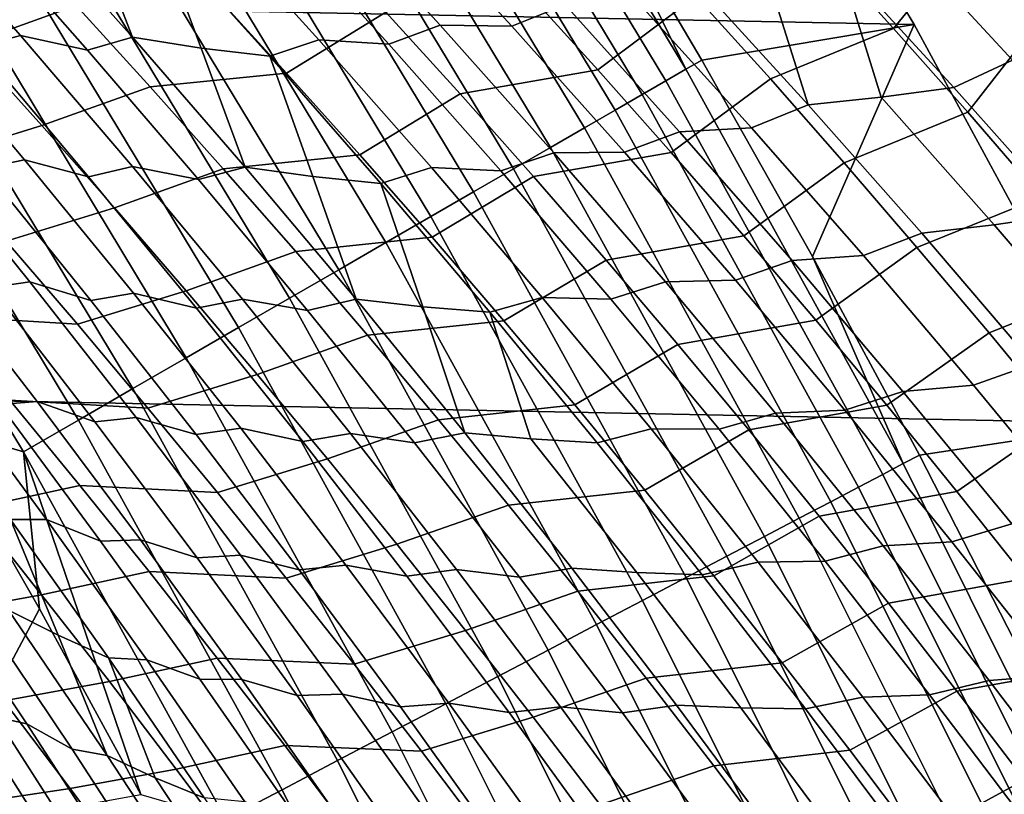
# Model space of a CAD drawing. Header units: metres. Extents: x -32 to 117, y -314 to 32.
# Tile 275 of 380: x 25.7 to 28.51, y 13.87 to 16.08. Entities that reach past the tile are written whole.
import ezdxf

# ---------------------------------------------------------------- set-up
doc = ezdxf.new("R2010")
doc.units = ezdxf.units.M
doc.layers.add('solid_24_501_064_XXX', color=7, linetype='CONTINUOUS')

msp = doc.modelspace()

# ---------------------------------------------------------------- linework, layer by layer
at = {"layer": 'solid_24_501_064_XXX'}
for points in [[(-26.88744, 18.256929, -303.5), (27.591951, 17.173637, -303.5), (28.252819, 16.063238, -303.5), (-27.591951, 17.173637, -303.5)], [(-27.591951, 17.173637, -303.5), (28.252819, 16.063238, -303.5), (28.869246, 14.927042, -303.5), (-28.252819, 16.063238, -303.5)], [(27.32056, 16.515854, -301.352966), (27.647602, 15.96235, -301.352966), (28.252819, 16.063238, -303.5), (27.591951, 17.173637, -303.5)], [(26.938116, 17.034634, -301.181946), (27.602184, 15.936129, -301.181946), (27.32056, 16.515854, -301.352966), (26.982441, 17.06266, -301.352966)], [(27.602184, 15.936129, -301.181946), (26.938116, 17.034634, -301.181946), (26.882542, 16.999491, -301.012299), (27.54524, 15.903253, -301.012299)], [(27.54524, 15.903253, -301.012299), (26.882542, 16.999491, -301.012299), (26.816687, 16.957846, -300.8479), (27.477762, 15.864293, -300.8479)], [(27.477762, 15.864293, -300.8479), (26.816687, 16.957846, -300.8479), (26.7409, 16.90992, -300.689575), (27.400106, 15.819459, -300.689575)], [(27.400106, 15.819459, -300.689575), (26.7409, 16.90992, -300.689575), (26.655581, 16.855967, -300.538208), (27.312683, 15.768986, -300.538208)], [(27.312683, 15.768986, -300.538208), (26.655581, 16.855967, -300.538208), (26.561182, 16.796274, -300.394562), (27.215958, 15.71314, -300.394562)], [(27.215958, 15.71314, -300.394562), (26.561182, 16.796274, -300.394562), (26.458204, 16.731155, -300.25943), (27.110443, 15.652221, -300.25943)], [(27.110443, 15.652221, -300.25943), (26.458204, 16.731155, -300.25943), (26.347193, 16.660955, -300.133514), (26.996695, 15.586549, -300.133514)], [(26.996695, 15.586549, -300.133514), (26.347193, 16.660955, -300.133514), (26.228735, 16.586048, -300.017517), (26.875317, 15.516472, -300.017517)], [(26.875317, 15.516472, -300.017517), (26.228735, 16.586048, -300.017517), (26.10346, 16.506828, -299.911987), (26.746954, 15.442361, -299.911987)], [(28.19429, 16.052637, 74.953178), (28.420664, 16.330267, 74.74472), (28.208784, 16.561401, 74.576981), (27.98078, 16.288975, 74.786072)], [(26.746954, 15.442361, -299.911987), (26.10346, 16.506828, -299.911987), (25.972031, 16.423717, -299.817505), (26.612284, 15.364609, -299.817505)], [(27.602184, 15.936129, -301.181946), (27.647602, 15.96235, -301.352966), (27.32056, 16.515854, -301.352966)], [(26.92662, 16.476387, 28.460035), (27.257877, 16.119837, 28.216354), (27.105518, 16.058975, 28.055986), (26.778976, 16.41341, 28.295418)], [(26.612284, 15.364609, -299.817505), (25.972031, 16.423717, -299.817505), (25.83514, 16.337152, -299.734619), (26.472019, 15.283628, -299.734619)], [(28.575603, 16.447607, 29.08147), (28.909626, 16.089121, 28.829027), (28.741335, 16.00111, 28.70079), (28.412071, 16.356871, 28.948383)], [(25.381367, 16.400826, 27.083115), (25.70533, 16.032408, 26.848635), (25.585871, 16.000227, 26.653286), (25.26762, 16.365953, 26.883467)], [(25.896269, 15.990107, 26.991871), (25.70533, 16.032408, 26.848635), (25.381367, 16.400826, 27.083115), (25.575356, 16.353649, 27.224188)], [(26.573212, 16.419348, 28.171516), (26.901882, 16.061382, 27.931133), (26.755568, 16.007347, 27.762566), (26.431787, 16.363125, 27.998728)], [(27.105518, 16.058975, 28.055986), (26.901882, 16.061382, 27.931133), (26.573212, 16.419348, 28.171516), (26.778976, 16.41341, 28.295418)], [(25.6982, 16.393734, 27.416281), (26.024525, 16.027731, 27.179739), (25.896269, 15.990107, 26.991871), (25.575356, 16.353649, 27.224188)], [(25.896427, 16.358126, 27.552851), (26.024525, 16.027731, 27.179739), (25.6982, 16.393734, 27.416281)], [(26.229496, 16.379889, 27.868828), (26.55558, 16.020275, 27.631439), (26.415924, 15.97293, 27.454994), (26.094915, 16.330259, 27.688181)], [(26.755568, 16.007347, 27.762566), (26.55558, 16.020275, 27.631439), (26.229496, 16.379889, 27.868828), (26.431787, 16.363125, 27.998728)], [(27.35145, 15.934527, 75.132484), (27.630596, 16.144432, 74.925262), (27.416176, 16.377823, 74.759178), (27.140207, 16.16728, 74.970566)], [(25.556477, 16.007231, 75.567703), (25.863363, 16.117638, 75.335396), (25.650373, 16.346722, 75.176109), (25.345322, 16.236773, 75.410973)], [(26.094915, 16.330259, 27.688181), (26.219938, 15.996636, 27.31814), (26.024525, 16.027731, 27.179739), (25.896427, 16.358126, 27.552851)], [(28.741335, 16.00111, 28.70079), (28.533081, 15.962424, 28.599199), (28.202719, 16.320353, 28.846472), (28.412071, 16.356871, 28.948383)], [(26.472019, 15.283628, -299.734619), (25.83514, 16.337152, -299.734619), (25.693518, 16.247597, -299.663696), (26.326906, 15.199846, -299.663696)], [(26.094915, 16.330259, 27.688181), (26.415924, 15.97293, 27.454994), (26.219938, 15.996636, 27.31814)], [(26.46385, 15.925399, 75.33342), (26.746788, 16.098978, 75.104256), (26.533306, 16.329712, 74.942032), (26.253199, 16.155949, 75.174812)], [(28.202719, 16.320353, 28.846472), (28.533081, 15.962424, 28.599199), (28.366163, 15.883909, 28.463484), (28.040363, 16.239367, 28.706217)], [(28.405638, 15.813576, 75.118523), (28.628622, 16.098707, 74.909203), (28.420664, 16.330267, 74.74472), (28.19429, 16.052637, 74.953178)], [(28.19429, 16.052637, 74.953178), (27.98078, 16.288975, 74.786072), (27.630596, 16.144432, 74.925262), (27.842901, 15.908396, 75.089615)], [(26.326906, 15.199846, -299.663696), (25.693518, 16.247597, -299.663696), (25.547913, 16.155521, -299.605194), (26.17771, 15.113708, -299.605194)], [(28.040363, 16.239367, 28.706217), (28.158628, 15.856265, 28.354963), (27.951094, 15.834918, 28.243452), (27.831396, 16.214333, 28.597761)], [(28.040363, 16.239367, 28.706217), (28.366163, 15.883909, 28.463484), (28.158628, 15.856265, 28.354963)], [(27.831396, 16.214333, 28.597761), (27.951094, 15.834918, 28.243452), (27.622173, 16.1959, 28.486563)], [(27.622173, 16.1959, 28.486563), (27.951094, 15.834918, 28.243452), (27.789083, 15.769082, 28.095652), (27.464687, 16.127792, 28.334488)], [(26.17771, 15.113708, -299.605194), (25.547913, 16.155521, -299.605194), (25.399094, 16.061415, -299.559326), (26.025223, 15.02567, -299.559326)], [(25.863363, 16.117638, 75.335396), (26.074306, 15.886196, 75.492966), (26.46385, 15.925399, 75.33342), (26.253199, 16.155949, 75.174812)], [(26.746788, 16.098978, 75.104256), (26.958189, 15.865752, 75.264763), (27.35145, 15.934527, 75.132484), (27.140207, 16.16728, 74.970566)], [(27.560572, 15.699233, 75.292664), (27.842901, 15.908396, 75.089615), (27.630596, 16.144432, 74.925262), (27.35145, 15.934527, 75.132484)], [(25.765575, 15.775399, 75.722702), (26.074306, 15.886196, 75.492966), (25.863363, 16.117638, 75.335396), (25.556477, 16.007231, 75.567703)], [(27.257877, 16.119837, 28.216354), (27.58415, 15.757885, 27.976923), (27.427147, 15.699313, 27.820763), (27.105518, 16.058975, 28.055986)], [(27.789083, 15.769082, 28.095652), (27.58415, 15.757885, 27.976923), (27.257877, 16.119837, 28.216354), (27.464687, 16.127792, 28.334488)], [(26.672419, 15.692451, 75.490295), (26.958189, 15.865752, 75.264763), (26.746788, 16.098978, 75.104256), (26.46385, 15.925399, 75.33342)], [(28.614759, 15.571785, 75.282059), (28.832779, 15.866693, 75.070503), (28.628622, 16.098707, 74.909203), (28.405638, 15.813576, 75.118523)], [(-28.252819, 16.063238, -303.5), (28.869246, 14.927042, -303.5), (29.439856, 13.767515, -303.5), (-28.869246, 14.927042, -303.5)], [(26.025223, 15.02567, -299.559326), (25.399094, 16.061415, -299.559326), (25.247852, 15.965775, -299.526428), (25.870253, 14.936197, -299.526428)], [(26.901882, 16.061382, 27.931133), (27.225554, 15.698172, 27.695055), (27.074425, 15.646501, 27.530659), (26.755568, 16.007347, 27.762566)], [(27.427147, 15.699313, 27.820763), (27.225554, 15.698172, 27.695055), (26.901882, 16.061382, 27.931133), (27.105518, 16.058975, 28.055986)], [(27.647602, 15.96235, -301.352966), (27.96343, 15.402371, -301.352966), (28.252819, 16.063238, -303.5)], [(27.96343, 15.402371, -301.352966), (28.26792, 14.836147, -301.352966), (28.869246, 14.927042, -303.5), (28.252819, 16.063238, -303.5)], [(25.39974, 16.05393, 26.505802), (25.716148, 15.678188, 26.277754), (25.600491, 15.653861, 26.079338), (25.290043, 16.026423, 26.303045)], [(25.899086, 15.6298, 26.427618), (25.716148, 15.678188, 26.277754), (25.39974, 16.05393, 26.505802), (25.585871, 16.000227, 26.653286)], [(25.70533, 16.032408, 26.848635), (26.024155, 15.659114, 26.61874), (25.899086, 15.6298, 26.427618), (25.585871, 16.000227, 26.653286)], [(26.212151, 15.621738, 26.764015), (26.024155, 15.659114, 26.61874), (25.70533, 16.032408, 26.848635), (25.896269, 15.990107, 26.991871)], [(28.405638, 15.813576, 75.118523), (28.19429, 16.052637, 74.953178), (27.842901, 15.908396, 75.089615), (28.053032, 15.669712, 75.252197)], [(25.458866, 15.68083, 75.96241), (25.765575, 15.775399, 75.722702), (25.556477, 16.007231, 75.567703), (25.251509, 15.913214, 75.809761)], [(26.024525, 16.027731, 27.179739), (26.345726, 15.65673, 26.947721), (26.212151, 15.621738, 26.764015), (25.896269, 15.990107, 26.991871)], [(26.219938, 15.996636, 27.31814), (26.345726, 15.65673, 26.947721), (26.024525, 16.027731, 27.179739)], [(26.55558, 16.020275, 27.631439), (26.876652, 15.655565, 27.398407), (26.732002, 15.61068, 27.22611), (26.415924, 15.97293, 27.454994)], [(27.074425, 15.646501, 27.530659), (26.876652, 15.655565, 27.398407), (26.55558, 16.020275, 27.631439), (26.755568, 16.007347, 27.762566)], [(26.415924, 15.97293, 27.454994), (26.538425, 15.630192, 27.087841), (26.345726, 15.65673, 26.947721), (26.219938, 15.996636, 27.31814)], [(26.415924, 15.97293, 27.454994), (26.732002, 15.61068, 27.22611), (26.538425, 15.630192, 27.087841)], [(25.870253, 14.936197, -299.526428), (25.247852, 15.965775, -299.526428), (25.094988, 15.869108, -299.506622), (25.713619, 14.845765, -299.506622)], [(27.602184, 15.936129, -301.181946), (28.221483, 14.811777, -301.181946), (27.96343, 15.402371, -301.352966), (27.647602, 15.96235, -301.352966)], [(28.533081, 15.962424, 28.599199), (28.858385, 15.598722, 28.356121), (28.686966, 15.522873, 28.224901), (28.366163, 15.883909, 28.463484)], [(26.074306, 15.886196, 75.492966), (26.28315, 15.652398, 75.648773), (26.672419, 15.692451, 75.490295), (26.46385, 15.925399, 75.33342)], [(26.958189, 15.865752, 75.264763), (27.167456, 15.630037, 75.4235), (27.560572, 15.699233, 75.292664), (27.35145, 15.934527, 75.132484)], [(28.221483, 14.811777, -301.181946), (27.602184, 15.936129, -301.181946), (27.54524, 15.903253, -301.012299), (28.163261, 14.781219, -301.012299)], [(28.163261, 14.781219, -301.012299), (27.54524, 15.903253, -301.012299), (27.477762, 15.864293, -300.8479), (28.094269, 14.745009, -300.8479)], [(27.767517, 15.461397, 75.451057), (28.053032, 15.669712, 75.252197), (27.842901, 15.908396, 75.089615), (27.560572, 15.699233, 75.292664)], [(25.713619, 14.845765, -299.506622), (25.094988, 15.869108, -299.506622), (25.460022, 14.920466, -299.5)], [(25.972565, 15.541284, 75.875916), (26.28315, 15.652398, 75.648773), (26.074306, 15.886196, 75.492966), (25.765575, 15.775399, 75.722702)], [(26.878845, 15.457107, 75.645401), (27.167456, 15.630037, 75.4235), (26.958189, 15.865752, 75.264763), (26.672419, 15.692451, 75.490295)], [(28.094269, 14.745009, -300.8479), (27.477762, 15.864293, -300.8479), (27.400106, 15.819459, -300.689575), (28.01487, 14.703338, -300.689575)], [(28.686966, 15.522873, 28.224901), (28.480795, 15.492624, 28.116392), (28.158628, 15.856265, 28.354963), (28.366163, 15.883909, 28.463484)], [(27.951094, 15.834918, 28.243452), (28.27487, 15.468363, 28.004648), (28.108402, 15.404984, 27.861082), (27.789083, 15.769082, 28.095652)], [(28.480795, 15.492624, 28.116392), (28.27487, 15.468363, 28.004648), (27.951094, 15.834918, 28.243452), (28.158628, 15.856265, 28.354963)], [(28.01487, 14.703338, -300.689575), (27.400106, 15.819459, -300.689575), (27.312683, 15.768986, -300.538208), (27.925486, 14.656425, -300.538208)], [(28.614759, 15.571785, 75.282059), (28.405638, 15.813576, 75.118523), (28.053032, 15.669712, 75.252197), (28.260929, 15.428378, 75.412964)], [(25.664106, 15.446229, 76.113258), (25.972565, 15.541284, 75.875916), (25.765575, 15.775399, 75.722702), (25.458866, 15.68083, 75.96241)], [(27.925486, 14.656425, -300.538208), (27.312683, 15.768986, -300.538208), (27.215958, 15.71314, -300.394562), (27.82659, 14.604522, -300.394562)], [(27.58415, 15.757885, 27.976923), (27.905266, 15.390533, 27.74185), (27.743687, 15.334436, 27.589849), (27.427147, 15.699313, 27.820763)], [(28.108402, 15.404984, 27.861082), (27.905266, 15.390533, 27.74185), (27.58415, 15.757885, 27.976923), (27.789083, 15.769082, 28.095652)], [(25.422928, 15.713435, 25.925486), (25.731516, 15.330531, 25.703825), (25.620007, 15.314076, 25.502581), (25.317684, 15.693198, 25.719818)], [(25.905735, 15.276752, 25.860275), (25.731516, 15.330531, 25.703825), (25.422928, 15.713435, 25.925486), (25.600491, 15.653861, 26.079338)], [(26.28315, 15.652398, 75.648773), (26.489836, 15.416247, 75.80278), (26.878845, 15.457107, 75.645401), (26.672419, 15.692451, 75.490295)], [(27.225554, 15.698172, 27.695055), (27.544048, 15.329728, 27.463381), (27.388184, 15.280602, 27.303108), (27.074425, 15.646501, 27.530659)], [(27.82659, 14.604522, -300.394562), (27.215958, 15.71314, -300.394562), (27.110443, 15.652221, -300.25943), (27.718706, 14.547899, -300.25943)], [(27.167456, 15.630037, 75.4235), (27.374527, 15.391831, 75.580437), (27.767517, 15.461397, 75.451057), (27.560572, 15.699233, 75.292664)], [(27.743687, 15.334436, 27.589849), (27.544048, 15.329728, 27.463381), (27.225554, 15.698172, 27.695055), (27.427147, 15.699313, 27.820763)], [(25.716148, 15.678188, 26.277754), (26.027239, 15.297715, 26.054438), (25.905735, 15.276752, 25.860275), (25.600491, 15.653861, 26.079338)], [(26.207096, 15.254704, 26.206549), (26.027239, 15.297715, 26.054438), (25.716148, 15.678188, 26.277754), (25.899086, 15.6298, 26.427618)], [(27.972227, 15.221017, 75.607635), (28.260929, 15.428378, 75.412964), (28.053032, 15.669712, 75.252197), (27.767517, 15.461397, 75.451057)], [(26.024155, 15.659114, 26.61874), (26.337669, 15.28097, 26.393522), (26.207096, 15.254704, 26.206549), (25.899086, 15.6298, 26.427618)], [(26.177389, 15.304888, 76.027321), (26.489836, 15.416247, 75.80278), (26.28315, 15.652398, 75.648773), (25.972565, 15.541284, 75.875916)], [(26.522827, 15.248575, 26.540714), (26.337669, 15.28097, 26.393522), (26.024155, 15.659114, 26.61874), (26.212151, 15.621738, 26.764015)], [(26.345726, 15.65673, 26.947721), (26.661627, 15.280753, 26.720327), (26.522827, 15.248575, 26.540714), (26.212151, 15.621738, 26.764015)], [(26.538425, 15.630192, 27.087841), (26.661627, 15.280753, 26.720327), (26.345726, 15.65673, 26.947721)], [(26.876652, 15.655565, 27.398407), (27.192535, 15.28578, 27.169828), (27.042978, 15.243531, 27.001623), (26.732002, 15.61068, 27.22611)], [(27.388184, 15.280602, 27.303108), (27.192535, 15.28578, 27.169828), (26.876652, 15.655565, 27.398407), (27.074425, 15.646501, 27.530659)], [(27.718706, 14.547899, -300.25943), (27.110443, 15.652221, -300.25943), (26.996695, 15.586549, -300.133514), (27.602407, 14.48686, -300.133514)], [(26.732002, 15.61068, 27.22611), (26.851715, 15.258817, 26.862045), (26.661627, 15.280753, 26.720327), (26.538425, 15.630192, 27.087841)], [(26.732002, 15.61068, 27.22611), (27.042978, 15.243531, 27.001623), (26.851715, 15.258817, 26.862045)], [(27.083076, 15.219366, 75.798691), (27.374527, 15.391831, 75.580437), (27.167456, 15.630037, 75.4235), (26.878845, 15.457107, 75.645401)], [(27.602407, 14.48686, -300.133514), (26.996695, 15.586549, -300.133514), (26.875317, 15.516472, -300.017517), (27.478306, 14.421728, -300.017517)], [(28.821596, 15.327259, 75.443748), (28.614759, 15.571785, 75.282059), (28.260929, 15.428378, 75.412964), (28.466532, 15.184388, 75.571869)], [(25.867172, 15.209415, 76.262276), (26.177389, 15.304888, 76.027321), (25.972565, 15.541284, 75.875916), (25.664106, 15.446229, 76.113258)], [(27.478306, 14.421728, -300.017517), (26.875317, 15.516472, -300.017517), (26.746954, 15.442361, -299.911987), (27.347063, 14.352845, -299.911987)], [(29.00256, 15.156295, 27.99062), (28.797676, 15.123453, 27.8822), (28.480795, 15.492624, 28.116392), (28.686966, 15.522873, 28.224901)], [(25.268995, 15.471445, 76.295052), (25.473026, 15.233047, 76.443932), (25.867172, 15.209415, 76.262276), (25.664106, 15.446229, 76.113258)], [(28.27487, 15.468363, 28.004648), (28.593283, 15.096276, 27.770308), (28.422428, 15.035543, 27.630928), (28.108402, 15.404984, 27.861082)], [(28.797676, 15.123453, 27.8822), (28.593283, 15.096276, 27.770308), (28.27487, 15.468363, 28.004648), (28.480795, 15.492624, 28.116392)], [(26.489836, 15.416247, 75.80278), (26.694309, 15.177745, 75.954956), (27.083076, 15.219366, 75.798691), (26.878845, 15.457107, 75.645401)], [(27.347063, 14.352845, -299.911987), (26.746954, 15.442361, -299.911987), (26.612284, 15.364609, -299.817505), (27.209372, 14.28058, -299.817505)], [(27.374527, 15.391831, 75.580437), (27.57935, 15.151134, 75.735535), (27.972227, 15.221017, 75.607635), (27.767517, 15.461397, 75.451057)], [(26.379993, 15.066216, 76.176872), (26.694309, 15.177745, 75.954956), (26.489836, 15.416247, 75.80278), (26.177389, 15.304888, 76.027321)], [(28.174644, 14.97809, 75.762344), (28.466532, 15.184388, 75.571869), (28.260929, 15.428378, 75.412964), (27.972227, 15.221017, 75.607635)], [(27.285055, 14.97923, 75.950134), (27.57935, 15.151134, 75.735535), (27.374527, 15.391831, 75.580437), (27.083076, 15.219366, 75.798691)], [(27.905266, 15.390533, 27.74185), (28.221003, 15.017835, 27.51128), (28.054928, 14.964396, 27.36339), (27.743687, 15.334436, 27.589849)], [(28.422428, 15.035543, 27.630928), (28.221003, 15.017835, 27.51128), (27.905266, 15.390533, 27.74185), (28.108402, 15.404984, 27.861082)], [(28.221483, 14.811777, -301.181946), (28.26792, 14.836147, -301.352966), (27.96343, 15.402371, -301.352966)], [(25.451763, 15.378732, 25.342377), (25.752199, 14.988949, 25.127125), (25.645084, 14.980526, 24.923378), (25.351271, 15.365779, 25.134079)], [(25.91695, 14.930611, 25.290142), (25.752199, 14.988949, 25.127125), (25.451763, 15.378732, 25.342377), (25.620007, 15.314076, 25.502581)], [(27.209372, 14.28058, -299.817505), (26.612284, 15.364609, -299.817505), (26.472019, 15.283628, -299.734619), (27.06596, 14.205312, -299.734619)], [(25.731516, 15.330531, 25.703825), (26.034582, 14.943089, 25.48707), (25.91695, 14.930611, 25.290142), (25.620007, 15.314076, 25.502581)], [(26.205584, 14.89518, 25.645977), (26.034582, 14.943089, 25.48707), (25.731516, 15.330531, 25.703825), (25.905735, 15.276752, 25.860275)], [(27.544048, 15.329728, 27.463381), (27.857157, 14.956109, 27.236256), (27.69664, 14.90971, 27.080048), (27.388184, 15.280602, 27.303108)], [(28.054928, 14.964396, 27.36339), (27.857157, 14.956109, 27.236256), (27.544048, 15.329728, 27.463381), (27.743687, 15.334436, 27.589849)], [(29.026091, 15.079993, 75.603546), (28.821596, 15.327259, 75.443748), (28.466532, 15.184388, 75.571869), (28.669781, 14.937741, 75.728867)], [(26.068014, 14.970396, 76.409431), (26.379993, 15.066216, 76.176872), (26.177389, 15.304888, 76.027321), (25.867172, 15.209415, 76.262276)], [(26.027239, 15.297715, 26.054438), (26.332806, 14.912591, 25.835979), (26.205584, 14.89518, 25.645977), (25.905735, 15.276752, 25.860275)], [(26.509703, 14.875019, 25.990206), (26.332806, 14.912591, 25.835979), (26.027239, 15.297715, 26.054438), (26.207096, 15.254704, 26.206549)], [(26.337669, 15.28097, 26.393522), (26.645666, 14.898053, 26.173113), (26.509703, 14.875019, 25.990206), (26.207096, 15.254704, 26.206549)], [(27.06596, 14.205312, -299.734619), (26.472019, 15.283628, -299.734619), (26.326906, 15.199846, -299.663696), (26.917591, 14.127441, -299.663696)], [(26.8281, 14.870689, 26.322096), (26.645666, 14.898053, 26.173113), (26.337669, 15.28097, 26.393522), (26.522827, 15.248575, 26.540714)], [(26.661627, 15.280753, 26.720327), (26.972019, 14.899871, 26.497686), (26.8281, 14.870689, 26.322096), (26.522827, 15.248575, 26.540714)], [(26.851715, 15.258817, 26.862045), (26.972019, 14.899871, 26.497686), (26.661627, 15.280753, 26.720327)], [(27.192535, 15.28578, 27.169828), (27.503023, 14.910979, 26.945845), (27.348648, 14.871551, 26.78167), (27.042978, 15.243531, 27.001623)], [(27.69664, 14.90971, 27.080048), (27.503023, 14.910979, 26.945845), (27.192535, 15.28578, 27.169828), (27.388184, 15.280602, 27.303108)], [(27.042978, 15.243531, 27.001623), (27.159603, 14.882578, 26.640888), (26.972019, 14.899871, 26.497686), (26.851715, 15.258817, 26.862045)], [(27.042978, 15.243531, 27.001623), (27.348648, 14.871551, 26.78167), (27.159603, 14.882578, 26.640888)], [(25.473026, 15.233047, 76.443932), (25.674809, 14.992469, 76.590904), (26.068014, 14.970396, 76.409431), (25.867172, 15.209415, 76.262276)], [(26.694309, 15.177745, 75.954956), (26.896513, 14.936894, 76.105247), (27.285055, 14.97923, 75.950134), (27.083076, 15.219366, 75.798691)], [(27.57935, 15.151134, 75.735535), (27.781862, 14.907946, 75.888741), (28.174644, 14.97809, 75.762344), (27.972227, 15.221017, 75.607635)], [(26.917591, 14.127441, -299.663696), (26.326906, 15.199846, -299.663696), (26.17771, 15.113708, -299.605194), (26.765047, 14.04738, -299.605194)], [(26.580324, 14.825271, 76.324539), (26.896513, 14.936894, 76.105247), (26.694309, 15.177745, 75.954956), (26.379993, 15.066216, 76.176872)], [(28.37471, 14.732615, 75.915154), (28.669781, 14.937741, 75.728867), (28.466532, 15.184388, 75.571869), (28.174644, 14.97809, 75.762344)], [(27.484724, 14.7367, 76.099686), (27.781862, 14.907946, 75.888741), (27.57935, 15.151134, 75.735535), (27.285055, 14.97923, 75.950134)], [(26.765047, 14.04738, -299.605194), (26.17771, 15.113708, -299.605194), (26.025223, 15.02567, -299.559326), (26.60914, 13.965554, -299.559326)], [(28.593283, 15.096276, 27.770308), (28.906099, 14.71871, 27.540585), (28.730942, 14.660813, 27.405336), (28.422428, 15.035543, 27.630928)], [(25.48699, 15.049261, 24.756783), (25.778887, 14.653014, 24.548008), (25.676386, 14.652831, 24.342104), (25.39156, 15.043595, 24.546131)], [(25.933357, 14.591135, 24.717617), (25.778887, 14.653014, 24.548008), (25.48699, 15.049261, 24.756783), (25.645084, 14.980526, 24.923378)], [(26.266575, 14.729176, 76.55468), (26.580324, 14.825271, 76.324539), (26.379993, 15.066216, 76.176872), (26.068014, 14.970396, 76.409431)], [(26.60914, 13.965554, -299.559326), (26.025223, 15.02567, -299.559326), (25.870253, 14.936197, -299.526428), (26.450693, 13.882394, -299.526428)], [(28.730942, 14.660813, 27.405336), (28.531139, 14.639844, 27.285366), (28.221003, 15.017835, 27.51128), (28.422428, 15.035543, 27.630928)], [(25.569681, 14.683804, 76.988441), (25.874292, 14.74972, 76.735947), (25.674809, 14.992469, 76.590904), (25.371803, 14.927212, 76.845413)], [(25.674809, 14.992469, 76.590904), (25.874292, 14.74972, 76.735947), (26.266575, 14.729176, 76.55468), (26.068014, 14.970396, 76.409431)], [(28.221003, 15.017835, 27.51128), (28.531139, 14.639844, 27.285366), (28.360653, 14.589252, 27.141527), (28.054928, 14.964396, 27.36339)], [(25.752199, 14.988949, 25.127125), (26.046925, 14.594833, 24.916945), (25.933357, 14.591135, 24.717617), (25.645084, 14.980526, 24.923378)], [(26.208323, 14.54289, 25.082626), (26.046925, 14.594833, 24.916945), (25.752199, 14.988949, 25.127125), (25.91695, 14.930611, 25.290142)], [(26.896513, 14.936894, 76.105247), (27.096394, 14.693698, 76.253639), (27.484724, 14.7367, 76.099686), (27.285055, 14.97923, 75.950134)], [(27.781862, 14.907946, 75.888741), (27.982008, 14.662265, 76.040031), (28.37471, 14.732615, 75.915154), (28.174644, 14.97809, 75.762344)], [(28.360653, 14.589252, 27.141527), (28.164658, 14.577375, 27.013823), (27.857157, 14.956109, 27.236256), (28.054928, 14.964396, 27.36339)], [(26.450693, 13.882394, -299.526428), (25.870253, 14.936197, -299.526428), (25.713619, 14.845765, -299.506622), (26.290545, 13.798343, -299.506622)], [(26.034582, 14.943089, 25.48707), (26.331926, 14.551206, 25.275349), (26.208323, 14.54289, 25.082626), (25.91695, 14.930611, 25.290142)], [(26.49984, 14.50923, 25.436571), (26.331926, 14.551206, 25.275349), (26.034582, 14.943089, 25.48707), (26.205584, 14.89518, 25.645977)], [(26.778324, 14.582058, 76.470276), (27.096394, 14.693698, 76.253639), (26.896513, 14.936894, 76.105247), (26.580324, 14.825271, 76.324539)], [(27.857157, 14.956109, 27.236256), (28.164658, 14.577375, 27.013823), (27.999582, 14.533888, 26.86162), (27.69664, 14.90971, 27.080048)], [(28.572369, 14.484589, 76.066017), (28.870619, 14.688431, 75.883919), (28.669781, 14.937741, 75.728867), (28.37471, 14.732615, 75.915154)], [(-28.869246, 14.927042, -303.5), (29.439856, 13.767515, -303.5), (29.963835, 12.586431, -303.5), (-29.439856, 13.767515, -303.5)], [(25.460022, 14.920466, -299.5), (24.826618, 14.793545, -299.5), (25.416836, 13.754787, -299.5), (25.759274, 14.397655, -299.5)], [(25.713619, 14.845765, -299.506622), (25.460022, 14.920466, -299.5), (25.759274, 14.397655, -299.5)], [(26.332806, 14.912591, 25.835979), (26.632645, 14.522905, 25.622509), (26.49984, 14.50923, 25.436571), (26.205584, 14.89518, 25.645977)], [(26.806704, 14.490829, 25.778719), (26.632645, 14.522905, 25.622509), (26.332806, 14.912591, 25.835979), (26.509703, 14.875019, 25.990206)], [(27.503023, 14.910979, 26.945845), (27.807901, 14.531231, 26.726593), (27.648808, 14.494804, 26.566381), (27.348648, 14.871551, 26.78167)], [(27.68203, 14.491776, 76.247307), (27.982008, 14.662265, 76.040031), (27.781862, 14.907946, 75.888741), (27.484724, 14.7367, 76.099686)], [(27.999582, 14.533888, 26.86162), (27.807901, 14.531231, 26.726593), (27.503023, 14.910979, 26.945845), (27.69664, 14.90971, 27.080048)], [(28.26792, 14.836147, -301.352966), (28.560944, 14.263906, -301.352966), (28.869246, 14.927042, -303.5)], [(26.645666, 14.898053, 26.173113), (26.947933, 14.510447, 25.957644), (26.806704, 14.490829, 25.778719), (26.509703, 14.875019, 25.990206)], [(27.127762, 14.488159, 26.108294), (26.947933, 14.510447, 25.957644), (26.645666, 14.898053, 26.173113), (26.8281, 14.870689, 26.322096)], [(26.972019, 14.899871, 26.497686), (27.276688, 14.514162, 26.279938), (27.127762, 14.488159, 26.108294), (26.8281, 14.870689, 26.322096)], [(27.461876, 14.501548, 26.424505), (27.276688, 14.514162, 26.279938), (26.972019, 14.899871, 26.497686), (27.159603, 14.882578, 26.640888)], [(27.648808, 14.494804, 26.566381), (27.461876, 14.501548, 26.424505), (27.159603, 14.882578, 26.640888), (27.348648, 14.871551, 26.78167)], [(25.713619, 14.845765, -299.506622), (25.759274, 14.397655, -299.5), (26.047762, 13.868936, -299.5)], [(26.290545, 13.798343, -299.506622), (25.713619, 14.845765, -299.506622), (26.047762, 13.868936, -299.5)], [(26.462799, 14.485761, 76.69799), (26.778324, 14.582058, 76.470276), (26.580324, 14.825271, 76.324539), (26.266575, 14.729176, 76.55468)], [(28.221483, 14.811777, -301.181946), (28.795006, 13.6634, -301.181946), (28.560944, 14.263906, -301.352966), (28.26792, 14.836147, -301.352966)], [(28.795006, 13.6634, -301.181946), (28.221483, 14.811777, -301.181946), (28.163261, 14.781219, -301.012299), (28.735601, 13.635212, -301.012299)], [(28.735601, 13.635212, -301.012299), (28.163261, 14.781219, -301.012299), (28.094269, 14.745009, -300.8479), (28.665205, 13.60181, -300.8479)], [(25.765198, 14.438294, 77.129486), (26.071419, 14.504806, 76.879021), (25.874292, 14.74972, 76.735947), (25.569681, 14.683804, 76.988441)], [(25.874292, 14.74972, 76.735947), (26.071419, 14.504806, 76.879021), (26.462799, 14.485761, 76.69799), (26.266575, 14.729176, 76.55468)], [(28.665205, 13.60181, -300.8479), (28.094269, 14.745009, -300.8479), (28.01487, 14.703338, -300.689575), (28.584194, 13.563369, -300.689575)], [(25.676386, 14.652831, 24.342104), (25.812059, 14.322549, 23.966978), (25.67066, 14.394467, 23.790525), (25.52916, 14.724674, 24.169153)], [(27.096394, 14.693698, 76.253639), (27.29389, 14.448158, 76.400078), (27.68203, 14.491776, 76.247307), (27.484724, 14.7367, 76.099686)], [(27.982008, 14.662265, 76.040031), (28.179731, 14.41409, 76.189354), (28.572369, 14.484589, 76.066017), (28.37471, 14.732615, 75.915154)], [(25.466442, 14.384175, 77.391655), (25.765198, 14.438294, 77.129486), (25.569681, 14.683804, 76.988441), (25.272511, 14.630429, 77.252472)], [(26.973938, 14.33658, 76.614052), (27.29389, 14.448158, 76.400078), (27.096394, 14.693698, 76.253639), (26.778324, 14.582058, 76.470276)], [(28.584194, 13.563369, -300.689575), (28.01487, 14.703338, -300.689575), (27.925486, 14.656425, -300.538208), (28.492992, 13.520093, -300.538208)], [(27.876913, 14.24446, 76.392975), (28.179731, 14.41409, 76.189354), (27.982008, 14.662265, 76.040031), (27.68203, 14.491776, 76.247307)], [(28.492992, 13.520093, -300.538208), (27.925486, 14.656425, -300.538208), (27.82659, 14.604522, -300.394562), (28.392088, 13.472213, -300.394562)], [(25.778887, 14.653014, 24.548008), (26.064903, 14.252639, 24.34445), (25.955538, 14.25814, 24.143135), (25.676386, 14.652831, 24.342104)], [(25.676386, 14.652831, 24.342104), (25.955538, 14.25814, 24.143135), (25.812059, 14.322549, 23.966978)], [(26.215904, 14.197701, 24.516911), (26.064903, 14.252639, 24.34445), (25.778887, 14.653014, 24.548008), (25.933357, 14.591135, 24.717617)], [(28.531139, 14.639844, 27.285366), (28.835453, 14.256617, 27.064251), (28.66065, 14.209061, 26.9244), (28.360653, 14.589252, 27.141527)], [(28.392088, 13.472213, -300.394562), (27.82659, 14.604522, -300.394562), (27.718706, 14.547899, -300.25943), (28.282011, 13.419982, -300.25943)], [(26.046925, 14.594833, 24.916945), (26.335743, 14.196482, 24.711956), (26.215904, 14.197701, 24.516911), (25.933357, 14.591135, 24.717617)], [(26.493929, 14.151003, 24.880144), (26.335743, 14.196482, 24.711956), (26.046925, 14.594833, 24.916945), (26.208323, 14.54289, 25.082626)], [(26.656635, 14.240155, 76.839325), (26.973938, 14.33658, 76.614052), (26.778324, 14.582058, 76.470276), (26.462799, 14.485761, 76.69799)], [(28.164658, 14.577375, 27.013823), (28.466333, 14.193587, 26.796227), (28.296799, 14.153199, 26.647957), (27.999582, 14.533888, 26.86162)], [(28.66065, 14.209061, 26.9244), (28.466333, 14.193587, 26.796227), (28.164658, 14.577375, 27.013823), (28.360653, 14.589252, 27.141527)], [(26.331926, 14.551206, 25.275349), (26.623344, 14.154968, 25.068781), (26.493929, 14.151003, 24.880144), (26.208323, 14.54289, 25.082626)], [(26.788305, 14.118988, 25.232174), (26.623344, 14.154968, 25.068781), (26.331926, 14.551206, 25.275349), (26.49984, 14.50923, 25.436571)], [(28.282011, 13.419982, -300.25943), (27.718706, 14.547899, -300.25943), (27.602407, 14.48686, -300.133514), (28.163349, 13.363675, -300.133514)], [(26.632645, 14.522905, 25.622509), (26.92655, 14.128744, 25.414154), (26.788305, 14.118988, 25.232174), (26.49984, 14.50923, 25.436571)], [(27.097898, 14.102212, 25.572208), (26.92655, 14.128744, 25.414154), (26.632645, 14.522905, 25.622509), (26.806704, 14.490829, 25.778719)], [(27.276688, 14.514162, 26.279938), (27.575417, 14.123704, 26.067219), (27.421604, 14.101063, 25.899433), (27.127762, 14.488159, 26.108294)], [(27.758327, 14.115799, 26.21303), (27.575417, 14.123704, 26.067219), (27.276688, 14.514162, 26.279938), (27.461876, 14.501548, 26.424505)], [(27.807901, 14.531231, 26.726593), (28.106953, 14.146603, 26.512213), (27.943251, 14.113361, 26.355888), (27.648808, 14.494804, 26.566381)], [(28.296799, 14.153199, 26.647957), (28.106953, 14.146603, 26.512213), (27.807901, 14.531231, 26.726593), (27.999582, 14.533888, 26.86162)], [(25.445244, 14.486262, 23.400833), (25.723064, 14.070126, 23.201525), (25.636101, 14.089302, 22.989965), (25.367329, 14.4962, 23.183384)], [(25.852142, 13.997468, 23.384594), (25.723064, 14.070126, 23.201525), (25.445244, 14.486262, 23.400833), (25.578878, 14.404519, 23.579916)], [(25.958302, 14.190694, 77.268509), (26.266134, 14.257733, 77.020088), (26.071419, 14.504806, 76.879021), (25.765198, 14.438294, 77.129486)], [(26.071419, 14.504806, 76.879021), (26.266134, 14.257733, 77.020088), (26.656635, 14.240155, 76.839325), (26.462799, 14.485761, 76.69799)], [(26.947933, 14.510447, 25.957644), (27.244263, 14.118233, 25.747246), (27.097898, 14.102212, 25.572208), (26.806704, 14.490829, 25.778719)], [(27.421604, 14.101063, 25.899433), (27.244263, 14.118233, 25.747246), (26.947933, 14.510447, 25.957644), (27.127762, 14.488159, 26.108294)], [(27.29389, 14.448158, 76.400078), (27.488949, 14.200278, 76.544525), (27.876913, 14.24446, 76.392975), (27.68203, 14.491776, 76.247307)], [(27.943251, 14.113361, 26.355888), (27.758327, 14.115799, 26.21303), (27.461876, 14.501548, 26.424505), (27.648808, 14.494804, 26.566381)], [(28.163349, 13.363675, -300.133514), (27.602407, 14.48686, -300.133514), (27.478306, 14.421728, -300.017517), (28.036726, 13.303592, -300.017517)], [(28.179731, 14.41409, 76.189354), (28.374971, 14.163423, 76.336678), (28.767561, 14.23401, 76.214897), (28.572369, 14.484589, 76.066017)], [(25.657955, 14.135892, 77.528793), (25.958302, 14.190694, 77.268509), (25.765198, 14.438294, 77.129486), (25.466442, 14.384175, 77.391655)], [(27.167112, 14.088842, 76.755836), (27.488949, 14.200278, 76.544525), (27.29389, 14.448158, 76.400078), (26.973938, 14.33658, 76.614052)], [(25.67066, 14.394467, 23.790525), (25.951742, 13.979963, 23.590117), (25.852142, 13.997468, 23.384594), (25.578878, 14.404519, 23.579916)], [(28.036726, 13.303592, -300.017517), (27.478306, 14.421728, -300.017517), (27.347063, 14.352845, -299.911987), (27.902815, 13.24005, -299.911987)], [(28.069317, 13.994753, 76.536629), (28.374971, 14.163423, 76.336678), (28.179731, 14.41409, 76.189354), (27.876913, 14.24446, 76.392975)], [(26.047762, 13.868936, -299.5), (25.759274, 14.397655, -299.5), (25.416836, 13.754787, -299.5)], [(25.812059, 14.322549, 23.966978), (25.951742, 13.979963, 23.590117), (25.67066, 14.394467, 23.790525)], [(27.902815, 13.24005, -299.911987), (27.347063, 14.352845, -299.911987), (27.209372, 14.28058, -299.817505), (27.762325, 13.173387, -299.817505)], [(25.955538, 14.25814, 24.143135), (26.088934, 13.916502, 23.77014), (25.951742, 13.979963, 23.590117), (25.812059, 14.322549, 23.966978)], [(26.848028, 13.992365, 76.978661), (27.167112, 14.088842, 76.755836), (26.973938, 14.33658, 76.614052), (26.656635, 14.240155, 76.839325)], [(27.762325, 13.173387, -299.817505), (27.209372, 14.28058, -299.817505), (27.06596, 14.205312, -299.734619), (27.615999, 13.103955, -299.734619)], [(25.955538, 14.25814, 24.143135), (26.228832, 13.859615, 23.949324), (26.088934, 13.916502, 23.77014)], [(26.064903, 14.252639, 24.34445), (26.344847, 13.848232, 24.146219), (26.228832, 13.859615, 23.949324), (25.955538, 14.25814, 24.143135)], [(26.148933, 13.94101, 77.405479), (26.458385, 14.00851, 77.159111), (26.266134, 14.257733, 77.020088), (25.958302, 14.190694, 77.268509)], [(26.492537, 13.80031, 24.32136), (26.344847, 13.848232, 24.146219), (26.064903, 14.252639, 24.34445), (26.215904, 14.197701, 24.516911)], [(26.266134, 14.257733, 77.020088), (26.458385, 14.00851, 77.159111), (26.848028, 13.992365, 76.978661), (26.656635, 14.240155, 76.839325)], [(27.488949, 14.200278, 76.544525), (27.681513, 13.95006, 76.686951), (28.069317, 13.994753, 76.536629), (27.876913, 14.24446, 76.392975)], [(28.374971, 14.163423, 76.336678), (28.567671, 13.910261, 76.481964), (28.96023, 13.980876, 76.361748), (28.767561, 14.23401, 76.214897)], [(27.615999, 13.103955, -299.734619), (27.06596, 14.205312, -299.734619), (26.917591, 14.127441, -299.663696), (27.464615, 13.032122, -299.663696)], [(28.954702, 13.823875, 26.712151), (28.761965, 13.804806, 26.583603), (28.466333, 14.193587, 26.796227), (28.66065, 14.209061, 26.9244)], [(25.515795, 14.170526, 22.804182), (25.783129, 13.75036, 22.612047), (25.700125, 13.780745, 22.400684), (25.443155, 14.18883, 22.586075)], [(25.846994, 13.885589, 77.663872), (26.148933, 13.94101, 77.405479), (25.958302, 14.190694, 77.268509), (25.657955, 14.135892, 77.528793)], [(26.335743, 14.196482, 24.711956), (26.618454, 13.793986, 24.512268), (26.492537, 13.80031, 24.32136), (26.215904, 14.197701, 24.516911)], [(26.773581, 13.755038, 24.682806), (26.618454, 13.793986, 24.512268), (26.335743, 14.196482, 24.711956), (26.493929, 14.151003, 24.880144)], [(27.357788, 13.838848, 76.895592), (27.681513, 13.95006, 76.686951), (27.488949, 14.200278, 76.544525), (27.167112, 14.088842, 76.755836)], [(28.466333, 14.193587, 26.796227), (28.761965, 13.804806, 26.583603), (28.588081, 13.767703, 26.439192), (28.296799, 14.153199, 26.647957)], [(25.898865, 13.678819, 22.801914), (25.783129, 13.75036, 22.612047), (25.515795, 14.170526, 22.804182), (25.636101, 14.089302, 22.989965)], [(26.623344, 14.154968, 25.068781), (26.908634, 13.754469, 24.867485), (26.773581, 13.755038, 24.682806), (26.493929, 14.151003, 24.880144)], [(27.070786, 13.724539, 25.032898), (26.908634, 13.754469, 24.867485), (26.623344, 14.154968, 25.068781), (26.788305, 14.118988, 25.232174)], [(28.259188, 13.742655, 76.678253), (28.567671, 13.910261, 76.481964), (28.374971, 14.163423, 76.336678), (28.069317, 13.994753, 76.536629)], [(28.588081, 13.767703, 26.439192), (28.399963, 13.757158, 26.302835), (28.106953, 14.146603, 26.512213), (28.296799, 14.153199, 26.647957)], [(25.553572, 13.841879, 77.933983), (25.846994, 13.885589, 77.663872), (25.657955, 14.135892, 77.528793), (25.366106, 14.092953, 77.800652)], [(27.464615, 13.032122, -299.663696), (26.917591, 14.127441, -299.663696), (26.765047, 14.04738, -299.605194), (27.308973, 12.958268, -299.605194)], [(26.92655, 14.128744, 25.414154), (27.21431, 13.730193, 25.211033), (27.070786, 13.724539, 25.032898), (26.788305, 14.118988, 25.232174)], [(27.383085, 13.70925, 25.370792), (27.21431, 13.730193, 25.211033), (26.92655, 14.128744, 25.414154), (27.097898, 14.102212, 25.572208)], [(27.575417, 14.123704, 26.067219), (27.86799, 13.728571, 25.859655), (27.709425, 13.709474, 25.695637), (27.421604, 14.101063, 25.899433)], [(28.048746, 13.725402, 26.006588), (27.86799, 13.728571, 25.859655), (27.575417, 14.123704, 26.067219), (27.758327, 14.115799, 26.21303)], [(28.106953, 14.146603, 26.512213), (28.399963, 13.757158, 26.302835), (28.23177, 13.727286, 26.150316), (27.943251, 14.113361, 26.355888)], [(27.244263, 14.118233, 25.747246), (27.534441, 13.721492, 25.542044), (27.383085, 13.70925, 25.370792), (27.097898, 14.102212, 25.572208)], [(27.709425, 13.709474, 25.695637), (27.534441, 13.721492, 25.542044), (27.244263, 14.118233, 25.747246), (27.421604, 14.101063, 25.899433)], [(28.23177, 13.727286, 26.150316), (28.048746, 13.725402, 26.006588), (27.758327, 14.115799, 26.21303), (27.943251, 14.113361, 26.355888)], [(25.723064, 14.070126, 23.201525), (25.994543, 13.650164, 23.00786), (25.898865, 13.678819, 22.801914), (25.636101, 14.089302, 22.989965)], [(26.119274, 13.586708, 23.194691), (25.994543, 13.650164, 23.00786), (25.723064, 14.070126, 23.201525), (25.852142, 13.997468, 23.384594)], [(27.036921, 13.742394, 77.115952), (27.357788, 13.838848, 76.895592), (27.167112, 14.088842, 76.755836), (26.848028, 13.992365, 76.978661)], [(27.308973, 12.958268, -299.605194), (26.765047, 14.04738, -299.605194), (26.60914, 13.965554, -299.559326), (27.149897, 12.882786, -299.559326)], [(26.337042, 13.689249, 77.540375), (26.648115, 13.757142, 77.296074), (26.458385, 14.00851, 77.159111), (26.148933, 13.94101, 77.405479)], [(26.458385, 14.00851, 77.159111), (26.648115, 13.757142, 77.296074), (27.036921, 13.742394, 77.115952), (26.848028, 13.992365, 76.978661)], [(25.951742, 13.979963, 23.590117), (26.226412, 13.561534, 23.395351), (26.119274, 13.586708, 23.194691), (25.852142, 13.997468, 23.384594)], [(26.359596, 13.506631, 23.578737), (26.226412, 13.561534, 23.395351), (25.951742, 13.979963, 23.590117), (26.088934, 13.916502, 23.77014)], [(27.681513, 13.95006, 76.686951), (27.871527, 13.697504, 76.827324), (28.259188, 13.742655, 76.678253), (28.069317, 13.994753, 76.536629)], [(25.490704, 13.945849, 22.015993), (25.7516, 13.512494, 21.826948), (25.677563, 13.558416, 21.615213), (25.430801, 13.972484, 21.794888)], [(27.149897, 12.882786, -299.559326), (26.60914, 13.965554, -299.559326), (26.450693, 13.882394, -299.526428), (26.988228, 12.806073, -299.526428)], [(25.849392, 13.438236, 22.024021), (25.7516, 13.512494, 21.826948), (25.490704, 13.945849, 22.015993), (25.594013, 13.85968, 22.208113)], [(26.033508, 13.633274, 77.796852), (26.337042, 13.689249, 77.540375), (26.148933, 13.94101, 77.405479), (25.846994, 13.885589, 77.663872)], [(27.545914, 13.586599, 77.033287), (27.871527, 13.697504, 76.827324), (27.681513, 13.95006, 76.686951), (27.357788, 13.838848, 76.895592)], [(26.496086, 13.457348, 23.760765), (26.359596, 13.506631, 23.578737), (26.088934, 13.916502, 23.77014), (26.228832, 13.859615, 23.949324)], [(28.446466, 13.488166, 76.817802), (28.757772, 13.654604, 76.62516), (28.567671, 13.910261, 76.481964), (28.259188, 13.742655, 76.678253)], [(25.738508, 13.588857, 78.065208), (26.033508, 13.633274, 77.796852), (25.846994, 13.885589, 77.663872), (25.553572, 13.841879, 77.933983)], [(26.988228, 12.806073, -299.526428), (26.450693, 13.882394, -299.526428), (26.290545, 13.798343, -299.506622), (26.824827, 12.728539, -299.506622)]]:
    msp.add_3dface(points, dxfattribs=at)

doc.saveas('drawing.dxf')
